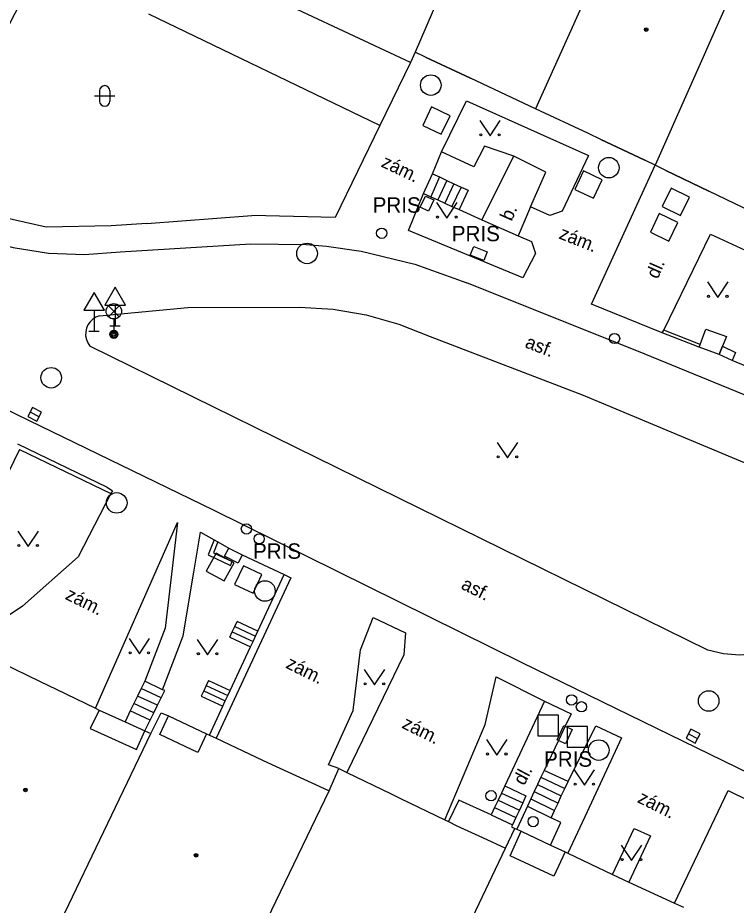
# Model space of a CAD drawing. Extents: x -600309 to -598967, y -1161267 to -1160292.
# Drawn here: x -599922.35 to -599887.39, y -1160754.28 to -1160711.09 of the extents above; entities that cross this region are included whole.
import ezdxf

# ---------------------------------------------------------------- set-up
doc = ezdxf.new("R2010")
doc.units = 0
for name, color, linetype in [('Level 10', 7, 'Continuous'), ('Level 11', 7, 'Continuous'), ('Level 24', 7, 'Continuous'), ('Level 26', 7, 'Continuous'), ('Level 27', 7, 'Continuous'), ('Level 28', 7, 'Continuous'), ('Level 33', 7, 'Continuous'), ('Level 34', 7, 'Continuous'), ('Level 36', 7, 'Continuous'), ('Level 39', 7, 'Continuous'), ('Level 40', 7, 'Continuous'), ('Level 42', 7, 'Continuous'), ('Level 5', 7, 'Continuous'), ('Level 51', 7, 'Continuous'), ('Level 7', 7, 'Continuous'), ('Level 8', 7, 'Continuous')]:
    doc.layers.add(name, color=color, linetype=linetype)

msp = doc.modelspace()

# ---------------------------------------------------------------- linework, layer by layer
at = {"layer": 'Level 10'}
for points in [[(-599941.84, -1160720.95), (-599921.83, -1160730.68), (-599912.84, -1160735.04), (-599897.82, -1160742.4699), (-599882.1599, -1160750.1), (-599876.92, -1160738.9699), (-599874.96, -1160734.65), (-599883.28, -1160730.96), (-599891.87, -1160727.45), (-599900.5, -1160724)], [(-599924.26, -1160721.82), (-599922.57, -1160722.28), (-599920.85, -1160722.55), (-599919.1, -1160722.62), (-599917.36, -1160722.49)], [(-599917.36, -1160722.49), (-599911, -1160722.1)], [(-599911, -1160722.1), (-599908.31, -1160722.13), (-599907.33, -1160722.21), (-599905.64, -1160722.45), (-599903.03, -1160723.08), (-599900.5, -1160724)], [(-599918.37, -1160725.59), (-599914.07, -1160725.2), (-599908.64, -1160725.18)], [(-599908.64, -1160725.18), (-599907, -1160725.28), (-599905.39, -1160725.55), (-599903.81, -1160726), (-599902.28, -1160726.6)], [(-599918.37, -1160725.59), (-599918.5402, -1160725.6576), (-599918.6939, -1160725.7572), (-599918.8252, -1160725.8849), (-599918.929, -1160726.0359), (-599919, -1160726.2), (-599919.0394, -1160726.3833), (-599919.0416, -1160726.5665), (-599919.0081, -1160726.7465), (-599918.94, -1160726.9165), (-599918.84, -1160727.07)], [(-599902.28, -1160726.6), (-599894.83, -1160729.46), (-599884.02, -1160733.98)], [(-599888.77, -1160741.87), (-599918.84, -1160727.07)], [(-599884.02, -1160733.98), (-599883.49, -1160734.61), (-599883.07, -1160735.32), (-599882.77, -1160736.08), (-599882.59, -1160736.89), (-599882.55, -1160737.71), (-599882.63, -1160738.53), (-599882.85, -1160739.32), (-599883.19, -1160740.07), (-599883.7, -1160740.6599), (-599884.3, -1160741.17), (-599884.9699, -1160741.57), (-599885.69, -1160741.87), (-599886.45, -1160742.05), (-599887.23, -1160742.11), (-599888.01, -1160742.05), (-599888.77, -1160741.87)]]:
    msp.add_lwpolyline(points, dxfattribs=at)
at = {"layer": 'Level 11'}
for points in [[(-599901.73, -1160717.61), (-599900.52, -1160715.14), (-599894.57, -1160717.79), (-599895.86, -1160720.51), (-599896.46, -1160720.71), (-599897.4, -1160720.3)], [(-599902.17, -1160718.68), (-599901.73, -1160717.61)], [(-599898.21, -1160717.83), (-599899.63, -1160717.34), (-599900.15, -1160718.34), (-599901.73, -1160717.61)], [(-599899.77, -1160720.93), (-599898.21, -1160717.83)], [(-599897.4, -1160720.3), (-599896.6599, -1160718.6), (-599898.21, -1160717.83)], [(-599890.99, -1160726.43), (-599894.43, -1160725.03), (-599891.33, -1160718.27)], [(-599902.61, -1160719.64), (-599902.17, -1160718.68)], [(-599901.82, -1160718.84), (-599902.25, -1160719.8)], [(-599902.17, -1160718.68), (-599901.82, -1160718.84)], [(-599901.82, -1160718.84), (-599901.4699, -1160719.01)], [(-599901.4699, -1160719.01), (-599901.9099, -1160719.96)], [(-599901.13, -1160719.17), (-599901.56, -1160720.12)], [(-599901.4699, -1160719.01), (-599901.13, -1160719.17)], [(-599900.78, -1160719.33), (-599901.2199, -1160720.27)], [(-599901.13, -1160719.17), (-599900.78, -1160719.33)], [(-599900.78, -1160719.33), (-599900.44, -1160719.49), (-599900.87, -1160720.43)], [(-599897.77, -1160723.75), (-599903.33, -1160721.45), (-599902.61, -1160719.64)], [(-599902.61, -1160719.64), (-599902.25, -1160719.8)], [(-599902.25, -1160719.8), (-599901.9099, -1160719.96)], [(-599901.9099, -1160719.96), (-599901.56, -1160720.12)], [(-599901.56, -1160720.12), (-599901.2199, -1160720.27)], [(-599901.2199, -1160720.27), (-599900.87, -1160720.43)], [(-599900.87, -1160720.43), (-599899.77, -1160720.93)], [(-599897.4, -1160720.3), (-599898, -1160721.7)], [(-599899.77, -1160720.93), (-599898, -1160721.7)], [(-599898, -1160721.7), (-599897.35, -1160721.98), (-599897.15, -1160722.57), (-599897.77, -1160723.75)], [(-599890.92, -1160726.29), (-599888.65, -1160721.63), (-599886.12, -1160722.79)], [(-599890.99, -1160726.43), (-599890.92, -1160726.29)], [(-599889.15, -1160726.99), (-599890.92, -1160726.29)], [(-599889.15, -1160726.99), (-599888.87, -1160726.24), (-599887.86, -1160726.6), (-599888.06, -1160727.08), (-599888.2199, -1160727.48)], [(-599889.2, -1160727.13), (-599890.99, -1160726.43)], [(-599889.2, -1160727.13), (-599889.15, -1160726.99)], [(-599888.2199, -1160727.48), (-599889.2, -1160727.13)], [(-599877.26, -1160732.23), (-599882.54, -1160729.87), (-599887.59, -1160727.77), (-599888.2199, -1160727.48)], [(-599922.35, -1160731.83), (-599917.99, -1160733.93), (-599917.74, -1160734.11), (-599917.81, -1160734.24)], [(-599922.26, -1160732.1), (-599926.39, -1160740.59)], [(-599922.26, -1160732.1), (-599917.81, -1160734.24)], [(-599917.81, -1160734.24), (-599919.4, -1160737.32), (-599922.12, -1160739.73), (-599924.68, -1160741.44)], [(-599918.57, -1160744.69), (-599914.57, -1160735.6599), (-599914.84, -1160737.9), (-599915.18, -1160740.8), (-599916.17, -1160743.38)], [(-599915.3, -1160743.79), (-599914.3, -1160741.17), (-599913.78, -1160738.07), (-599913.46, -1160736.12), (-599912.79, -1160736.49)], [(-599912.79, -1160736.49), (-599913.08, -1160737.23), (-599912, -1160737.74), (-599911.9099, -1160737.56)], [(-599912.61, -1160736.59), (-599912.83, -1160737.13), (-599911.9099, -1160737.56)], [(-599912.79, -1160736.49), (-599912.61, -1160736.59)], [(-599912.61, -1160736.59), (-599912.07, -1160736.9), (-599911.42, -1160737.23), (-599909.38, -1160738.19)], [(-599909.38, -1160738.19), (-599909.06, -1160738.34), (-599912.7, -1160746.15)], [(-599910.6599, -1160740.94), (-599909.38, -1160738.19)], [(-599911.79, -1160740.7199), (-599911.67, -1160740.4699)], [(-599910.6599, -1160740.94), (-599911.67, -1160740.4699)], [(-599906.73, -1160747.63), (-599907.2199, -1160747.45), (-599906.02, -1160744.81), (-599905.67, -1160741.85), (-599905.05, -1160740.27), (-599903.48, -1160741.02), (-599903.57, -1160742.09), (-599906.34, -1160747.82)], [(-599912.03, -1160741.24), (-599911.9099, -1160740.98)], [(-599911.9099, -1160740.98), (-599911.79, -1160740.7199)], [(-599911.9099, -1160740.98), (-599910.9, -1160741.45)], [(-599911.79, -1160740.7199), (-599910.78, -1160741.19)], [(-599910.78, -1160741.19), (-599910.6599, -1160740.94)], [(-599912.03, -1160741.24), (-599911.02, -1160741.71)], [(-599910.9, -1160741.45), (-599910.78, -1160741.19)], [(-599912.01, -1160743.83), (-599911.02, -1160741.71)], [(-599911.02, -1160741.71), (-599910.9, -1160741.45)], [(-599916.17, -1160743.38), (-599916.34, -1160743.74)], [(-599915.3, -1160743.79), (-599916.17, -1160743.38)], [(-599913.06, -1160743.34), (-599913.18, -1160743.59)], [(-599913.06, -1160743.34), (-599912.01, -1160743.83)], [(-599901.57, -1160750.13), (-599899.61, -1160745.49), (-599899.07, -1160743.1599), (-599896.7199, -1160744.35)], [(-599916.34, -1160743.74), (-599916.52, -1160744.1)], [(-599915.37, -1160744.19), (-599916.34, -1160743.74)], [(-599915.37, -1160744.19), (-599915.19, -1160743.83), (-599915.3, -1160743.79)], [(-599913.3, -1160743.85), (-599913.42, -1160744.11)], [(-599913.18, -1160743.59), (-599913.3, -1160743.85)], [(-599913.3, -1160743.85), (-599912.25, -1160744.34)], [(-599913.18, -1160743.59), (-599912.13, -1160744.08)], [(-599912.13, -1160744.08), (-599912.01, -1160743.83)], [(-599916.52, -1160744.1), (-599916.69, -1160744.46)], [(-599915.55, -1160744.55), (-599916.52, -1160744.1)], [(-599915.55, -1160744.55), (-599915.37, -1160744.19)], [(-599913.42, -1160744.11), (-599912.37, -1160744.6)], [(-599912.37, -1160744.6), (-599912.25, -1160744.34)], [(-599912.25, -1160744.34), (-599912.13, -1160744.08)], [(-599896.7199, -1160744.35), (-599898.65, -1160748.4699)], [(-599896.7199, -1160744.35), (-599895.42, -1160744.96), (-599895.71, -1160745.57)], [(-599916.87, -1160744.82), (-599917.12, -1160745.35)], [(-599916.69, -1160744.46), (-599916.87, -1160744.82)], [(-599915.9, -1160745.27), (-599916.87, -1160744.82)], [(-599915.73, -1160744.9099), (-599916.69, -1160744.46)], [(-599915.73, -1160744.9099), (-599915.55, -1160744.55)], [(-599913.02, -1160746), (-599912.37, -1160744.6)], [(-599916.1599, -1160745.79), (-599915.9, -1160745.27)], [(-599915.9, -1160745.27), (-599915.73, -1160744.9099)], [(-599895.71, -1160745.57), (-599896.04, -1160746.26)], [(-599895.57, -1160748.25), (-599894.2199, -1160745.55), (-599892.98, -1160746.13), (-599894.64, -1160749.73), (-599895.58, -1160751.74)], [(-599896.04, -1160746.26), (-599896.74, -1160747.7199)], [(-599896.74, -1160747.7199), (-599896.89, -1160748.04)], [(-599895.57, -1160748.25), (-599896.74, -1160747.7199)], [(-599896.89, -1160748.04), (-599897.06, -1160748.4)], [(-599896.89, -1160748.04), (-599895.73, -1160748.6)], [(-599895.73, -1160748.6), (-599895.57, -1160748.25)], [(-599898.65, -1160748.4699), (-599898.81, -1160748.82)], [(-599898.65, -1160748.4699), (-599897.62, -1160748.96), (-599897.78, -1160749.3)], [(-599897.2199, -1160748.75), (-599897.38, -1160749.1)], [(-599897.06, -1160748.4), (-599897.2199, -1160748.75)], [(-599897.2199, -1160748.75), (-599896.06, -1160749.31)], [(-599897.06, -1160748.4), (-599895.9, -1160748.96)], [(-599895.9, -1160748.96), (-599895.73, -1160748.6)], [(-599890.39, -1160754.18), (-599887.79, -1160748.69), (-599881.52, -1160751.78)], [(-599899.31, -1160749.88), (-599900.88, -1160749.17), (-599901.39, -1160750.21)], [(-599898.98, -1160749.17), (-599899.15, -1160749.53)], [(-599898.81, -1160748.82), (-599898.98, -1160749.17)], [(-599898.98, -1160749.17), (-599897.94, -1160749.65)], [(-599898.81, -1160748.82), (-599897.78, -1160749.3)], [(-599897.38, -1160749.1), (-599897.54, -1160749.46)], [(-599897.38, -1160749.1), (-599896.23, -1160749.67)], [(-599896.06, -1160749.31), (-599895.9, -1160748.96)], [(-599899.15, -1160749.53), (-599899.31, -1160749.88)], [(-599899.15, -1160749.53), (-599898.11, -1160750.01)], [(-599897.54, -1160749.46), (-599898.06, -1160750.58)], [(-599897.78, -1160749.3), (-599897.94, -1160749.65)], [(-599897.54, -1160749.46), (-599896.39, -1160750.02)], [(-599896.23, -1160749.67), (-599896.06, -1160749.31)], [(-599899.31, -1160749.88), (-599898.27, -1160750.36)], [(-599898.11, -1160750.01), (-599898.27, -1160750.36)], [(-599897.94, -1160749.65), (-599898.11, -1160750.01)], [(-599896.42, -1160751.35), (-599895.93, -1160750.26), (-599896.39, -1160750.02)], [(-599896.39, -1160750.02), (-599896.23, -1160749.67)], [(-599898.27, -1160750.36), (-599898.32, -1160750.46), (-599898.1599, -1160750.54)], [(-599893.4099, -1160752.78), (-599892.36, -1160750.54), (-599891.56, -1160750.9), (-599892.61, -1160753.15)]]:
    msp.add_lwpolyline(points, dxfattribs=at)
at = {"layer": 'Level 24'}
for points in [[(-599902.76, -1160720.31), (-599902.5, -1160719.77)], [(-599902.5, -1160719.77), (-599902.1, -1160719.96)], [(-599902.1, -1160719.96), (-599902.36, -1160720.5)], [(-599902.36, -1160720.5), (-599902.76, -1160720.31)], [(-599900.33, -1160722.64), (-599900.1599, -1160722.2199)], [(-599900.1599, -1160722.2199), (-599899.5, -1160722.49)], [(-599899.67, -1160722.9099), (-599900.33, -1160722.64)], [(-599899.5, -1160722.49), (-599899.67, -1160722.9099)], [(-599888.2199, -1160727.48), (-599888.06, -1160727.08)], [(-599888.06, -1160727.08), (-599887.42, -1160727.38)], [(-599887.59, -1160727.77), (-599888.2199, -1160727.48)], [(-599887.42, -1160727.38), (-599887.59, -1160727.77)], [(-599912.28, -1160737.3), (-599912.07, -1160736.9)], [(-599912.07, -1160736.9), (-599911.42, -1160737.23)], [(-599911.62, -1160737.63), (-599912.28, -1160737.3)], [(-599911.42, -1160737.23), (-599911.62, -1160737.63)], [(-599896.11, -1160746.23), (-599895.78, -1160745.54)], [(-599895.78, -1160745.54), (-599895.71, -1160745.57)], [(-599895.71, -1160745.57), (-599895.37, -1160745.73)], [(-599895.37, -1160745.73), (-599895.7, -1160746.42)], [(-599896.04, -1160746.26), (-599896.11, -1160746.23)], [(-599895.7, -1160746.42), (-599896.04, -1160746.26)]]:
    msp.add_lwpolyline(points, dxfattribs=at)
at = {"layer": 'Level 26'}
for points in [[(-599902.6453, -1160716.3394), (-599901.7406, -1160716.7653), (-599901.3147, -1160715.8606), (-599902.2194, -1160715.4347)], [(-599893.9139, -1160718.9726), (-599894.8174, -1160718.5439), (-599895.2461, -1160719.4474), (-599894.3426, -1160719.8761)], [(-599890.9974, -1160720.2836), (-599890.0964, -1160720.7174), (-599889.6626, -1160719.8164), (-599890.5636, -1160719.3826)], [(-599891.5674, -1160721.5236), (-599890.6664, -1160721.9574), (-599890.2326, -1160721.0564), (-599891.1336, -1160720.6226)], [(-599913.1794, -1160738.016), (-599912.304, -1160738.4994), (-599911.8206, -1160737.624), (-599912.696, -1160737.1406)], [(-599911.7953, -1160738.6695), (-599910.8905, -1160739.0953), (-599910.4647, -1160738.1905), (-599911.3695, -1160737.7647)], [(-599897.04, -1160746.03), (-599896.04, -1160746.03), (-599896.04, -1160745.03), (-599897.04, -1160745.03)], [(-599895.62, -1160746.58), (-599894.62, -1160746.58), (-599894.62, -1160745.58), (-599895.62, -1160745.58)]]:
    msp.add_lwpolyline(points, close=True, dxfattribs=at)
at = {"layer": 'Level 27'}
for p, q in [((-599921.7411, -1160730.2734), (-599921.2989, -1160730.5066)), ((-599889.7111, -1160745.9334), (-599889.2689, -1160746.1666))]:
    msp.add_line(p, q, dxfattribs=at)
for points in [[(-599921.8577, -1160730.4945), (-599921.4155, -1160730.7277), (-599921.1823, -1160730.2855), (-599921.6245, -1160730.0523)], [(-599889.8277, -1160746.1545), (-599889.3855, -1160746.3877), (-599889.1523, -1160745.9455), (-599889.5945, -1160745.7123)]]:
    msp.add_lwpolyline(points, close=True, dxfattribs=at)
for centre in [(-599902.25, -1160714.37), (-599893.59, -1160718.39), (-599908.27, -1160722.56), (-599920.7199, -1160728.61), (-599917.53, -1160734.7), (-599910.32, -1160738.99), (-599888.73, -1160744.34), (-599894.08, -1160746.73)]:
    msp.add_circle(centre, 0.5, dxfattribs=at)
at = {"layer": 'Level 28'}
for centre in [(-599904.64, -1160721.58), (-599893.31, -1160726.7), (-599911.2199, -1160735.9699), (-599910.6, -1160736.45), (-599895.4, -1160744.29), (-599894.92, -1160744.62), (-599899.32, -1160748.95), (-599897.27, -1160750.21)]:
    msp.add_circle(centre, 0.25, dxfattribs=at)
at = {"layer": 'Level 33'}
for p, q in [((-599917.935, -1160725.64), (-599917.405, -1160725.11)), ((-599917.935, -1160725.11), (-599917.405, -1160725.64)), ((-599917.67, -1160725.75), (-599917.67, -1160726.5))]:
    msp.add_line(p, q, dxfattribs=at)
for centre, radius in [((-599917.67, -1160725.375), 0.375), ((-599917.67, -1160726.5), 0.2), ((-599917.67, -1160726.5), 0.1445), ((-599917.67, -1160726.5), 0.0876)]:
    msp.add_circle(centre, radius, dxfattribs=at)
at = {"layer": 'Level 34'}
for p, q in [((-599918.63, -1160725.322), (-599918.63, -1160726.34)), ((-599917.61, -1160725.072), (-599917.61, -1160726.09)), ((-599917.86, -1160726.09), (-599917.36, -1160726.09)), ((-599918.88, -1160726.34), (-599918.38, -1160726.34))]:
    msp.add_line(p, q, dxfattribs=at)
for points in [[(-599919.13, -1160725.322), (-599918.13, -1160725.322), (-599918.63, -1160724.456)], [(-599918.11, -1160725.072), (-599917.11, -1160725.072), (-599917.61, -1160724.206)]]:
    msp.add_lwpolyline(points, close=True, dxfattribs=at)
at = {"layer": 'Level 36'}
for p, q in [((-599918.616, -1160714.896), (-599917.616, -1160714.896)), ((-599918.366, -1160714.646), (-599918.366, -1160715.146)), ((-599917.866, -1160714.646), (-599917.866, -1160715.146))]:
    msp.add_line(p, q, dxfattribs=at)
for points in [[(-599899.87, -1160716.09), (-599899.37, -1160716.84), (-599898.87, -1160716.09)], [(-599901.9699, -1160720.09), (-599901.4699, -1160720.84), (-599900.9699, -1160720.09)], [(-599888.79, -1160723.95), (-599888.29, -1160724.7), (-599887.79, -1160723.95)], [(-599899.02, -1160731.76), (-599898.52, -1160732.51), (-599898.02, -1160731.76)], [(-599922.34, -1160736.07), (-599921.84, -1160736.82), (-599921.34, -1160736.07)], [(-599916.93, -1160741.3), (-599916.43, -1160742.05), (-599915.93, -1160741.3)], [(-599913.61, -1160741.34), (-599913.11, -1160742.09), (-599912.61, -1160741.34)], [(-599905.49, -1160742.81), (-599904.99, -1160743.56), (-599904.49, -1160742.81)], [(-599899.54, -1160746.2199), (-599899.04, -1160746.9699), (-599898.54, -1160746.2199)], [(-599895.28, -1160747.69), (-599894.78, -1160748.44), (-599894.28, -1160747.69)], [(-599892.99, -1160751.36), (-599892.49, -1160752.11), (-599891.99, -1160751.36)]]:
    msp.add_lwpolyline(points, dxfattribs=at)
for centre in [(-599899.8202, -1160716.7898), (-599898.9208, -1160716.7898), (-599901.9201, -1160720.7898), (-599901.0207, -1160720.7898), (-599888.7402, -1160724.6498), (-599887.8408, -1160724.6498), (-599898.9702, -1160732.4598), (-599898.0708, -1160732.4598), (-599922.2902, -1160736.7698), (-599921.3908, -1160736.7698), (-599916.8802, -1160741.9998), (-599915.9808, -1160741.9998), (-599913.5602, -1160742.0398), (-599912.6608, -1160742.0398), (-599905.4402, -1160743.5098), (-599904.5408, -1160743.5098), (-599899.4902, -1160746.9197), (-599898.5908, -1160746.9197), (-599895.2302, -1160748.3898), (-599894.3308, -1160748.3898), (-599892.9402, -1160752.0598), (-599892.0408, -1160752.0598)]:
    msp.add_circle(centre, 0.05, dxfattribs=at)
for centre, start, end in [((-599918.1157, -1160714.6463), 0, 180), ((-599918.1157, -1160715.1463), 180, 0)]:
    msp.add_arc(centre, 0.25, start, end, dxfattribs=at)
at = {"layer": 'Level 39'}
for centre, radius in [((-599891.77, -1160711.67), 0.09), ((-599891.77, -1160711.67), 0.0398), ((-599921.9699, -1160748.67), 0.09), ((-599921.9699, -1160748.67), 0.0398), ((-599913.67, -1160751.85), 0.09), ((-599913.67, -1160751.85), 0.0398)]:
    msp.add_circle(centre, radius, dxfattribs=at)
at = {"layer": 'Level 5'}
for points in [[(-599890.46, -1160700.65), (-599897.1599, -1160715.52)], [(-599897.88, -1160700.89), (-599903.01, -1160712.77)], [(-599884.7199, -1160703.35), (-599891.33, -1160718.27)], [(-599903.24, -1160713.27), (-599911.49, -1160709.39)], [(-599903.01, -1160712.77), (-599903.24, -1160713.27)], [(-599902.48, -1160713.02), (-599903.01, -1160712.77)], [(-599900.32, -1160714.03), (-599902.48, -1160713.02)], [(-599899.73, -1160714.31), (-599900.32, -1160714.03)], [(-599897.1599, -1160715.52), (-599899.73, -1160714.31)], [(-599894.57, -1160716.73), (-599897.1599, -1160715.52)], [(-599893.98, -1160717.01), (-599894.57, -1160716.73)], [(-599891.83, -1160718.03), (-599893.98, -1160717.01)], [(-599891.33, -1160718.27), (-599891.83, -1160718.03)], [(-599890.82, -1160718.52), (-599891.33, -1160718.27)], [(-599888.73, -1160719.53), (-599890.82, -1160718.52)], [(-599885.76, -1160720.96), (-599888.73, -1160719.53)], [(-599923.12, -1160742.49), (-599921.25, -1160743.39)], [(-599921.25, -1160743.39), (-599920.4699, -1160743.77)], [(-599920.4699, -1160743.77), (-599918.57, -1160744.69)], [(-599918.39, -1160744.78), (-599918.83, -1160745.68)], [(-599918.57, -1160744.69), (-599918.39, -1160744.78)], [(-599918.39, -1160744.78), (-599917.12, -1160745.35)], [(-599915.87, -1160745.92), (-599915.36, -1160744.9099)], [(-599915.44, -1160745.9699), (-599915.01, -1160745.07)], [(-599915.36, -1160744.9099), (-599915.01, -1160745.07)], [(-599915.01, -1160745.07), (-599913.1599, -1160745.94)], [(-599918.83, -1160745.68), (-599916.57, -1160746.7)], [(-599917.12, -1160745.35), (-599916.1599, -1160745.79)], [(-599922.34, -1160759.4099), (-599915.87, -1160745.92)], [(-599916.57, -1160746.7), (-599916.1599, -1160745.79)], [(-599916.1599, -1160745.79), (-599915.87, -1160745.92)], [(-599913.58, -1160746.84), (-599915.44, -1160745.9699)], [(-599913.1599, -1160745.94), (-599913.58, -1160746.84)], [(-599913.1599, -1160745.94), (-599913.02, -1160746)], [(-599913.02, -1160746), (-599912.7, -1160746.15)], [(-599912.7, -1160746.15), (-599910.43, -1160747.2199)], [(-599910.43, -1160747.2199), (-599909.98, -1160747.43)], [(-599909.98, -1160747.43), (-599907.65, -1160748.5)], [(-599907.2, -1160748.71), (-599906.73, -1160747.63)], [(-599906.73, -1160747.63), (-599906.34, -1160747.82)], [(-599906.34, -1160747.82), (-599904.18, -1160748.86)], [(-599912.35, -1160759.42), (-599907.2, -1160748.71)], [(-599907.65, -1160748.5), (-599907.2, -1160748.71)], [(-599904.18, -1160748.86), (-599903.73, -1160749.08)], [(-599903.73, -1160749.08), (-599901.57, -1160750.13)], [(-599901.57, -1160750.13), (-599901.39, -1160750.21)], [(-599901.39, -1160750.21), (-599900.98, -1160750.4099)], [(-599900.98, -1160750.4099), (-599899.74, -1160750.98)], [(-599898.62, -1160751.51), (-599898.1599, -1160750.54)], [(-599898.39, -1160751.87), (-599897.85, -1160750.67)], [(-599898.1599, -1160750.54), (-599898.06, -1160750.58)], [(-599898.06, -1160750.58), (-599897.85, -1160750.67)], [(-599897.85, -1160750.67), (-599896.42, -1160751.35)], [(-599899.74, -1160750.98), (-599898.62, -1160751.51)], [(-599904.25, -1160763.32), (-599898.62, -1160751.51)], [(-599896.42, -1160751.35), (-599895.7199, -1160751.68)], [(-599895.7199, -1160751.68), (-599896.27, -1160752.87)], [(-599895.7199, -1160751.68), (-599895.58, -1160751.74)], [(-599895.58, -1160751.74), (-599893.4099, -1160752.78)], [(-599896.27, -1160752.87), (-599898.39, -1160751.87)], [(-599893.4099, -1160752.78), (-599892.61, -1160753.15)], [(-599892.61, -1160753.15), (-599890.39, -1160754.18)], [(-599890.39, -1160754.18), (-599889.96, -1160754.38)]]:
    msp.add_lwpolyline(points, dxfattribs=at)
at = {"layer": 'Level 51'}
msp.add_lwpolyline([(-599904.73, -1160716.34), (-599915.96, -1160710.92)], dxfattribs=at)
at = {"layer": 'Level 7'}
for points in [[(-599916.06, -1160721.11), (-599917.8, -1160721.2199), (-599920.96, -1160721.29), (-599923.64, -1160720.69), (-599926.51, -1160718.99), (-599923.54, -1160712.92), (-599921.42, -1160708.81)], [(-599903.24, -1160713.27), (-599904.73, -1160716.34)], [(-599904.73, -1160716.34), (-599906.9, -1160720.81), (-599910.96, -1160720.7199)]]:
    msp.add_lwpolyline(points, dxfattribs=at)
at = {"layer": 'Level 8'}
for points in [[(-599902.48, -1160713.02), (-599900.32, -1160714.03)], [(-599893.98, -1160717.01), (-599891.83, -1160718.03)], [(-599890.82, -1160718.52), (-599888.73, -1160719.53)], [(-599916.06, -1160721.11), (-599910.96, -1160720.7199)], [(-599923.12, -1160742.49), (-599921.25, -1160743.39)], [(-599920.4699, -1160743.77), (-599918.57, -1160744.69)], [(-599912.7, -1160746.15), (-599910.43, -1160747.2199)], [(-599909.98, -1160747.43), (-599907.65, -1160748.5)], [(-599906.34, -1160747.82), (-599904.18, -1160748.86)], [(-599903.73, -1160749.08), (-599901.57, -1160750.13)], [(-599895.58, -1160751.74), (-599893.4099, -1160752.78)], [(-599892.61, -1160753.15), (-599890.39, -1160754.18)]]:
    msp.add_lwpolyline(points, dxfattribs=at)

# ---------------------------------------------------------------- texts
at = {"layer": 'Level 40'}
for s, rotation, p in [('zám.', 334.61, (-599904.71, -1160718.32)), ('b.', 65.8, (-599898.32, -1160721.03)), ('zám.', 338.21, (-599896.06, -1160721.82)), ('dl.', 66.38, (-599891.21, -1160723.84)), ('asf.', 339, (-599897.71, -1160727.12)), ('asf.', 333.68, (-599900.82, -1160738.86)), ('zám.', 333.68, (-599920.08, -1160739.36)), ('zám.', 333.68, (-599909.35, -1160742.71)), ('zám.', 333.68, (-599903.7, -1160745.63)), ('dl.', 61.94, (-599897.71, -1160748.49)), ('zám.', 333.68, (-599892.24, -1160749.25))]:
    msp.add_text(s, height=0.65, rotation=rotation, dxfattribs=at).set_placement(p)
at = {"layer": 'Level 42'}
for p in [(-599905.08, -1160720.58), (-599901.23, -1160721.9699), (-599910.9, -1160737.42), (-599896.74, -1160747.54)]:
    msp.add_text('PRIS', height=0.75, dxfattribs=at).set_placement(p)

doc.saveas('drawing.dxf')
